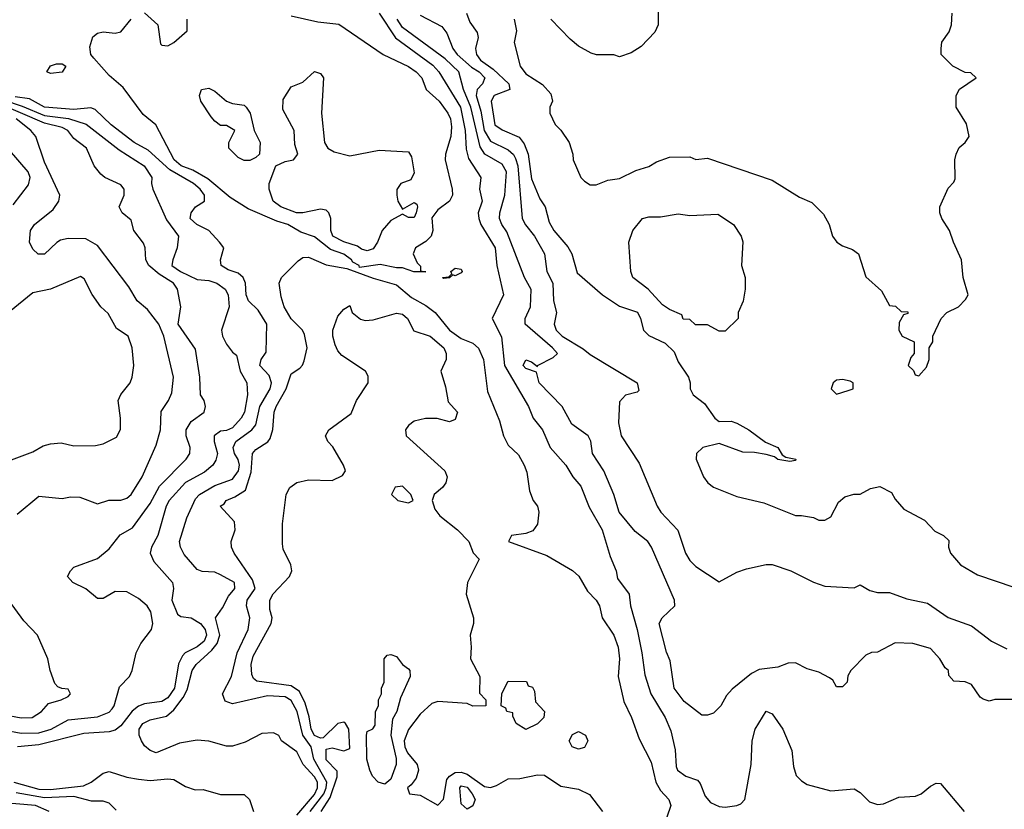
# Model space of a CAD drawing. Header units: inches. Extents: x 1793389 to 1900389, y 320802 to 470796.
# Tile 486 of 656: x 1863845 to 1867202, y 370917 to 373608. Entities that reach past the tile are written whole.
import ezdxf

# ---------------------------------------------------------------- set-up
doc = ezdxf.new("R2010")
doc.units = ezdxf.units.IN
doc.header["$MEASUREMENT"] = 0
doc.layers.add('B8367', color=7, linetype='Continuous')

msp = doc.modelspace()

# ---------------------------------------------------------------- linework, layer by layer
at = {"layer": 'B8367', "color": 2}
for points, elevation in [([(1866022, 373650), (1866022, 373590), (1866010, 373566), (1865963.6, 373516.4), (1865930, 373495.3), (1865890, 373482), (1865870, 373488), (1865811.6, 373488.4), (1865793.6, 373493.6), (1865750, 373518), (1865721.2, 373541.2), (1865655.3, 373610)], 218), ([(1864770, 373621), (1864860.9, 373600.9), (1864932.5, 373592.5), (1865084.7, 373490), (1865170, 373448), (1865196.3, 373430), (1865215.5, 373410), (1865230.5, 373370), (1865274.9, 373330), (1865304.9, 373290), (1865313.8, 373270), (1865317.1, 373242.9), (1865314.3, 373210), (1865296.5, 373150), (1865296, 373130), (1865319.5, 373030), (1865320.4, 373010), (1865310.3, 372989.7), (1865270, 372959.5), (1865250, 372933.2), (1865253, 372890), (1865247.7, 372870), (1865230, 372852.3), (1865194.8, 372830), (1865186.8, 372810), (1865199.8, 372779.8), (1865211.6, 372768.4), (1865211.6, 372751.6), (1865230, 372748.7), (1865189.1, 372749.1), (1865150, 372762), (1865130, 372762), (1865073.8, 372773.8), (1865004, 372764), (1865002, 372770), (1864981.2, 372781.2), (1864976, 372790), (1864950, 372809.4), (1864905, 372825), (1864850, 372868), (1864803.5, 372883.5), (1864759.5, 372910), (1864721.7, 372921.7), (1864623.7, 372963.7), (1864562.4, 373002.4), (1864486.1, 373066.2), (1864435.4, 373095.4), (1864395.1, 373110), (1864371.6, 373130), (1864309.4, 373249.4), (1864265.4, 373285.4), (1864197.2, 373377.2), (1864150, 373418), (1864097.5, 373477.5), (1864087.6, 373490), (1864083.9, 373516.1), (1864094.5, 373550), (1864110, 373562.4), (1864130, 373567), (1864170, 373562.6), (1864190, 373567), (1864225.2, 373610)], 198), ([(1864270, 373631), (1864316.3, 373590), (1864325.3, 373525.3), (1864330, 373520.7), (1864350, 373519.3), (1864370, 373530.5), (1864416, 373570), (1864416, 373610)], 198), ([(1865070, 373630.6), (1865126.2, 373546.2), (1865253.2, 373453.2), (1865273.4, 373430), (1865347.9, 373310), (1865363.6, 373230), (1865366.7, 373166.7), (1865374.7, 373134.7), (1865417.3, 373070), (1865412.7, 373030), (1865421.6, 372990), (1865408, 372950), (1865410.4, 372930), (1865417.1, 372910), (1865466, 372830), (1865472, 372770), (1865494, 372670), (1865456, 372590), (1865487.7, 372527.7), (1865498, 372430), (1865579.1, 372290), (1865595.5, 372250), (1865627.7, 372210), (1865654, 372150), (1865707.3, 372090), (1865730.8, 372050), (1865758.3, 372018.3), (1865786.9, 371946.9), (1865830.5, 371870), (1865858.4, 371778.4), (1865878.8, 371730), (1865883.5, 371703.5), (1865922.8, 371650), (1865927.7, 371610), (1865950.4, 371530), (1865966, 371450), (1865975.8, 371375.8), (1865997.1, 371310), (1866045.5, 371230), (1866064.4, 371184.4), (1866079.9, 371119.9), (1866082.6, 371062.6), (1866088, 371050), (1866116.3, 371030), (1866156.1, 371016.1), (1866165.1, 371005.1), (1866181.4, 370961.4), (1866200.2, 370940.2), (1866230, 370926.4), (1866250, 370924.4), (1866290, 370930.3), (1866303.8, 370936.2), (1866317, 370950), (1866338.9, 371070), (1866341.6, 371150), (1866352.7, 371190), (1866390, 371252), (1866410, 371242), (1866446.8, 371190), (1866477.6, 371117.6), (1866482.8, 371062.8), (1866492.4, 371032.4), (1866510, 371014), (1866530, 371002), (1866610, 370980.4), (1866690, 370987), (1866710, 370974.4), (1866742.7, 370942.7), (1866770, 370933.1), (1866790, 370935.6), (1866842, 370958), (1866898.6, 370961.4), (1866918, 370970), (1866950, 370996.3), (1866970, 371006), (1866984.7, 371004.7), (1867064.9, 370910)], 202), ([(1867230, 371291.3), (1867170, 371291.3), (1867150, 371286), (1867130, 371292), (1867119.6, 371299.6), (1867090, 371342), (1867068, 371352), (1867030, 371354), (1867012.7, 371372.7), (1867012, 371390), (1866999.6, 371399.6), (1866982, 371430), (1866950, 371464.7), (1866890, 371482), (1866830, 371484.7), (1866770, 371452), (1866748.9, 371451.1), (1866730, 371442), (1866678, 371390), (1866668.4, 371371.6), (1866666, 371350), (1866650, 371334), (1866630, 371334), (1866616.9, 371356.9), (1866605.4, 371365.4), (1866570, 371384.7), (1866530, 371396), (1866490, 371416), (1866465.2, 371414.8), (1866430, 371401), (1866366.3, 371393.7), (1866340.1, 371379.9), (1866273.6, 371326.4), (1866254.6, 371305.4), (1866235.3, 371270), (1866210, 371244.7), (1866190, 371238), (1866170, 371238), (1866110, 371284), (1866076.3, 371330), (1866063, 371423), (1866050, 371452), (1866025.5, 371550), (1866034.8, 371570), (1866078, 371610), (1866077.3, 371630), (1865998.8, 371810), (1865986, 371830), (1865943.8, 371863.8), (1865888.2, 371930), (1865870.4, 371990.4), (1865836.3, 372070), (1865797.6, 372130), (1865792, 372172), (1865782.8, 372190), (1865727.3, 372230), (1865694, 372290), (1865616.3, 372370), (1865606.4, 372406.4), (1865570, 372418.8), (1865562, 372430), (1865570, 372448.7), (1865590, 372442), (1865610, 372426), (1865610.8, 372429.2), (1865663.4, 372456.6), (1865678.8, 372470), (1865662, 372490), (1865568.2, 372570), (1865568, 372590), (1865586, 372630), (1865588.2, 372688.2), (1865565.5, 372730), (1865505.4, 372885.4), (1865488.5, 372910), (1865481.3, 372930), (1865482, 372950), (1865499.5, 373010), (1865504.6, 373090), (1865490, 373115.8), (1865430.2, 373150.2), (1865414.9, 373174.9), (1865383.5, 373310), (1865358.2, 373370), (1865342, 373430), (1865295.1, 373475), (1865150, 373582), (1865131.6, 373610)], 206), ([(1865210, 373623.8), (1865284.4, 373584.4), (1865301.7, 373561.7), (1865322, 373510), (1865336.5, 373490), (1865385.8, 373445.8), (1865411.6, 373430), (1865430.3, 373410), (1865422.4, 373390), (1865404.2, 373370), (1865401.6, 373350), (1865416.8, 373296.8), (1865428.1, 373230), (1865450, 373194.3), (1865510, 373164.2), (1865528.3, 373148.3), (1865535.1, 373135.1), (1865542.9, 373110), (1865558.4, 372930), (1865568.9, 372908.9), (1865600.5, 372870), (1865634.4, 372810), (1865641.6, 372750), (1865663.1, 372710), (1865664.4, 372650), (1865675.5, 372610), (1865667.3, 372570), (1865674, 372550), (1865694, 372530), (1865766.3, 372486.3), (1865790, 372466.7), (1865950.4, 372370), (1865955.5, 372344.5), (1865950, 372339), (1865910, 372328.7), (1865890, 372306), (1865886.4, 372233.6), (1865896, 372190), (1865956.4, 372096.4), (1866018.8, 371950), (1866031, 371930), (1866088.3, 371868.3), (1866114.8, 371790), (1866130, 371764.7), (1866150, 371744.7), (1866230, 371692), (1866290, 371724.7), (1866323.1, 371736.9), (1866390, 371751.3), (1866410, 371751.3), (1866474, 371730), (1866551.1, 371691.1), (1866590, 371678), (1866690, 371672), (1866710, 371682), (1866742.8, 371662.8), (1866770, 371656), (1866810, 371656), (1866870, 371634.8), (1866939.8, 371619.8), (1867010, 371570.8), (1867090, 371542.8), (1867158, 371490), (1867210, 371464)], 210), ([(1865367.7, 373630), (1865379.9, 373599.9), (1865404.9, 373564.9), (1865407.5, 373547.5), (1865399.3, 373510), (1865402.4, 373490), (1865415.8, 373470), (1865459.3, 373439.3), (1865512.4, 373390), (1865516.3, 373370), (1865462.8, 373350), (1865452.7, 373330), (1865464.4, 373250), (1865490, 373232.7), (1865548, 373208), (1865565.3, 373185.3), (1865578.3, 373150), (1865590, 373066), (1865618, 372998), (1865636.3, 372970), (1865650, 372918), (1865666, 372890), (1865713.7, 372833.7), (1865727.7, 372810), (1865745.1, 372745.1), (1865832, 372670), (1865890, 372631.3), (1865951.1, 372611.1), (1865962, 372590), (1865972, 372550), (1865990, 372532), (1866045.4, 372505.4), (1866076, 372476), (1866090, 372442), (1866124.7, 372390), (1866131.3, 372370), (1866131.3, 372350), (1866141, 372330), (1866179.9, 372299.9), (1866214.8, 372250), (1866230, 372239.1), (1866270, 372239.3), (1866290, 372232.7), (1866330.7, 372210), (1866387.7, 372167.7), (1866430, 372150.4), (1866444.7, 372124.7), (1866456.9, 372116.9), (1866491.3, 372110), (1866490, 372106), (1866470, 372102), (1866430, 372109.3), (1866418.6, 372118.6), (1866390, 372126), (1866350, 372133.2), (1866310, 372134), (1866230, 372164), (1866174, 372150), (1866152, 372130), (1866151.3, 372110), (1866176, 372050), (1866191, 372030), (1866210, 372014.8), (1866290, 371982.8), (1866382, 371962), (1866490, 371918), (1866510, 371918), (1866551.1, 371911.1), (1866570, 371902), (1866590, 371902), (1866610, 371914), (1866636.4, 371963.6), (1866658, 371982), (1866688.9, 371991.1), (1866710, 371991.3), (1866746, 372010), (1866776.9, 372016.9), (1866816.9, 371996.9), (1866830, 371974), (1866859.6, 371939.6), (1866930, 371902), (1866965.4, 371865.4), (1866994, 371850), (1867012.7, 371832.7), (1867012, 371810), (1867018, 371790), (1867052, 371750), (1867110, 371716), (1867233.7, 371673.7)], 214), ([(1865531.3, 373610), (1865538.8, 373570), (1865531, 373530), (1865550.7, 373450), (1865570, 373424), (1865627.7, 373387.7), (1865655.3, 373355.3), (1865662, 373330), (1865652, 373310), (1865652, 373290), (1865671.1, 373251.1), (1865690, 373232), (1865718, 373190), (1865731.3, 373150), (1865732, 373130), (1865758, 373070), (1865770, 373058), (1865790, 373044.7), (1865810, 373044.7), (1865850, 373061), (1865890, 373066.8), (1865945.6, 373094.4), (1865990, 373107.3), (1866015.9, 373124.1), (1866060.1, 373139.9), (1866130, 373141), (1866150, 373132), (1866190, 373136), (1866410, 373061), (1866503.5, 373003.5), (1866545.4, 372985.4), (1866585.4, 372945.4), (1866604.7, 372910), (1866616, 372870), (1866631, 372850), (1866650, 372837.3), (1866684.5, 372824.5), (1866704.7, 372810), (1866730, 372732), (1866783.6, 372683.6), (1866810, 372634), (1866831.3, 372631.3), (1866850, 372614), (1866872.7, 372612.7), (1866872.7, 372607.3), (1866858, 372602), (1866843.6, 372576.4), (1866842, 372550), (1866854, 372530), (1866894, 372510), (1866894, 372470), (1866883.6, 372456.4), (1866874, 372430), (1866892.7, 372412.7), (1866898, 372398), (1866910, 372394), (1866936.4, 372423.6), (1866946, 372450), (1866946, 372490), (1866958, 372510), (1866958, 372530), (1866986, 372590), (1867006, 372610), (1867046, 372630), (1867070, 372654), (1867078, 372670), (1867062, 372730), (1867055.3, 372790), (1867028, 372850), (1867015.3, 372890), (1866988.7, 372930), (1866982, 372950), (1866982, 372970), (1867010, 373034), (1867030, 373054), (1867034.6, 373065.4), (1867033.2, 373130), (1867037.2, 373150), (1867047.3, 373172.7), (1867068.7, 373190), (1867082, 373210), (1867072.9, 373252.9), (1867038, 373310), (1867038, 373350), (1867048.9, 373371.1), (1867106, 373410), (1867087.3, 373427.3), (1867068.4, 373428.4), (1867026, 373450), (1866986, 373490), (1866986, 373510), (1866988.4, 373531.6), (1867013.6, 373566.4), (1867022, 373590), (1867024, 373630)], 218), ([(1864790, 370897), (1864850, 370968), (1864859.8, 370990), (1864859.8, 371010), (1864850, 371027.6), (1864811.1, 371070), (1864790, 371113.2), (1864738, 371150), (1864728.4, 371168.4), (1864710, 371178), (1864670, 371175.3), (1864613.7, 371146.3), (1864570, 371132.7), (1864550, 371132.3), (1864490, 371149.6), (1864450, 371152.7), (1864390, 371142), (1864310, 371109.6), (1864290, 371117.2), (1864270, 371133.2), (1864260.7, 371150), (1864251.8, 371170), (1864251.8, 371190), (1864264.5, 371210), (1864290, 371221.6), (1864345.9, 371234.1), (1864370, 371255.8), (1864402.2, 371297.8), (1864415.9, 371324.1), (1864432.8, 371390), (1864446.6, 371410), (1864500.3, 371459.7), (1864517.7, 371482.3), (1864527.3, 371510), (1864512.7, 371570), (1864536.6, 371603.4), (1864556.4, 371643.6), (1864578.4, 371670), (1864577, 371690), (1864530, 371716.2), (1864510, 371725.1), (1864467, 371727), (1864450, 371734), (1864405.4, 371785.4), (1864393.2, 371810), (1864389.5, 371830), (1864415.1, 371910), (1864444.4, 371975.6), (1864458, 371990), (1864510, 372020.3), (1864570, 372042.3), (1864590.8, 372070), (1864594, 372090), (1864590, 372109), (1864577.7, 372130), (1864572.8, 372150), (1864581.6, 372170), (1864636.2, 372210), (1864650, 372227.7), (1864664.2, 372290), (1864698.5, 372350), (1864703.1, 372370), (1864695.3, 372395.3), (1864663.6, 372430), (1864667.8, 372450), (1864685.4, 372474.6), (1864687.8, 372570), (1864658, 372618), (1864625.6, 372650), (1864616.9, 372670), (1864615.1, 372710), (1864607.3, 372730), (1864590, 372744.2), (1864555.2, 372755.2), (1864532.3, 372770), (1864529.6, 372790), (1864540.9, 372830), (1864526.6, 372850), (1864490, 372889.6), (1864449, 372910), (1864426, 372930), (1864429.2, 372950), (1864444, 372970), (1864475.3, 372990), (1864475.1, 373010), (1864460.7, 373030), (1864438, 373050), (1864356.6, 373096.7), (1864283.3, 373163.3), (1864235.1, 373190), (1864157, 373250), (1864102, 373302), (1864087.9, 373307.9), (1864030, 373302.4), (1863930, 373309.8), (1863878.2, 373338.2), (1863830, 373344.9)], 202), ([(1863790, 371187.8), (1863850, 371176.2), (1863910, 371178.2), (1863952.3, 371190), (1864010, 371222), (1864110, 371232), (1864150, 371248.5), (1864160.1, 371259.9), (1864167, 371270), (1864185.1, 371334.9), (1864219, 371370), (1864229, 371390), (1864242, 371450), (1864258, 371482), (1864294, 371530), (1864299, 371550), (1864292.3, 371590), (1864279.3, 371610), (1864250, 371635.1), (1864210, 371658), (1864170, 371659), (1864130, 371635.3), (1864110, 371635.3), (1864070, 371668), (1864026, 371690), (1864008, 371710), (1864018, 371730), (1864030, 371742), (1864110, 371772), (1864150, 371804.7), (1864187.6, 371852.4), (1864230, 371876), (1864290, 371959.1), (1864321.8, 372018.2), (1864412.7, 372110), (1864425.2, 372130), (1864426, 372150), (1864412.7, 372190), (1864412.3, 372210), (1864430, 372238.8), (1864474, 372270), (1864479, 372290), (1864474, 372310), (1864460.9, 372330), (1864459.6, 372390), (1864444.9, 372484.9), (1864385.1, 372570), (1864394, 372630), (1864382.9, 372690), (1864369.6, 372710), (1864320.7, 372740.7), (1864284.7, 372770), (1864274.8, 372790), (1864272.4, 372830), (1864266.6, 372846.6), (1864234.5, 372890), (1864224.5, 372924.5), (1864194, 372950), (1864184, 372970), (1864200.9, 373010), (1864200.9, 373030), (1864190, 373045.2), (1864135.3, 373070), (1864121.2, 373081.2), (1864099, 373110), (1864073.2, 373170), (1864030, 373202.7), (1864009.4, 373230), (1863990, 373240.5), (1863930, 373255.4), (1863765.3, 373325.3)], 210), ([(1863790, 373334.9), (1863853.8, 373313.8), (1863930, 373281.4), (1864011.1, 373271.1), (1864071.6, 373251.6), (1864184.5, 373164.5), (1864269.3, 373110), (1864295.3, 373070), (1864294, 373050), (1864299.3, 373030), (1864345.7, 372925.7), (1864386, 372870), (1864382.4, 372830), (1864366.6, 372790), (1864363.7, 372770), (1864393.2, 372750), (1864450, 372722.9), (1864490, 372719.6), (1864517.2, 372710), (1864545.2, 372690), (1864556.2, 372670), (1864559.5, 372630), (1864532.7, 372550), (1864536, 372530), (1864550, 372502), (1864570, 372475.3), (1864584.7, 372464.7), (1864597, 372410), (1864619, 372370), (1864622, 372330), (1864611.1, 372270), (1864599.6, 372250), (1864570, 372217.6), (1864550, 372207.8), (1864530, 372205.3), (1864507.6, 372190), (1864508, 372170), (1864518.9, 372130), (1864513.4, 372106.6), (1864502.9, 372090), (1864474.5, 372065.5), (1864410, 372030.3), (1864355.1, 371970), (1864344, 371950), (1864315.6, 371850), (1864294.5, 371810), (1864289.5, 371790), (1864302, 371762), (1864366, 371690), (1864369.3, 371670), (1864363.7, 371630), (1864382.6, 371582.6), (1864394, 371574), (1864430, 371569.7), (1864461.1, 371550), (1864477.2, 371530), (1864482, 371510), (1864473.5, 371490), (1864450, 371470.3), (1864409.7, 371450.4), (1864399.6, 371440.4), (1864386.7, 371413.3), (1864373.3, 371330), (1864350, 371296.5), (1864330, 371284), (1864270, 371276.9), (1864250, 371268.8), (1864228.9, 371251.1), (1864190, 371202), (1864170, 371186.8), (1864150, 371180.5), (1864064.1, 371175.9), (1863910, 371137.3), (1863838, 371130)], 206), ([(1863836.6, 371923.4), (1863910, 371984.7), (1863990, 371976), (1864018, 371982), (1864050, 371981), (1864110, 371958), (1864149.3, 371970.7), (1864190, 371970.7), (1864210, 371977.3), (1864225.2, 371990), (1864262, 372050), (1864310, 372158), (1864325.6, 372210), (1864327.6, 372272.4), (1864352.3, 372310), (1864363.3, 372336.7), (1864369.5, 372390), (1864336.2, 372530), (1864318.9, 372570), (1864280.8, 372620.8), (1864245.1, 372650), (1864217.6, 372697.6), (1864110, 372839), (1864070, 372861.2), (1864010, 372862), (1863983.6, 372856.4), (1863971.1, 372848.9), (1863930, 372808.7), (1863908.4, 372808.4), (1863890, 372826), (1863878, 372850), (1863882, 372890), (1863895.3, 372910), (1863959.3, 372960.7), (1863978, 372990), (1863982, 373010), (1863930, 373122), (1863899.5, 373210), (1863882.9, 373230), (1863832.6, 373270)], 214), ([(1863823.3, 372976.7), (1863874.9, 373045.1), (1863880.5, 373070), (1863874.3, 373090), (1863810, 373163.7)], 218), ([(1864835.2, 370910), (1864881.5, 370970), (1864889.9, 370990), (1864891.9, 371010), (1864847.4, 371087.4), (1864838.5, 371130), (1864810.7, 371170), (1864790.5, 371250.5), (1864770, 371287.3), (1864750, 371300.4), (1864690, 371304), (1864570, 371276.2), (1864545.1, 371285.1), (1864536, 371310), (1864566.6, 371370), (1864586, 371450), (1864624.2, 371530), (1864629.6, 371569.6), (1864618, 371610), (1864620.9, 371630), (1864647.3, 371670), (1864638.8, 371698.8), (1864576, 371790), (1864567, 371810), (1864566, 371830), (1864579.3, 371870), (1864577, 371897), (1864529, 371950), (1864542, 371958), (1864548.7, 371970), (1864578.6, 371981.4), (1864614.8, 372005.2), (1864634.3, 372065.7), (1864638.4, 372130), (1864650, 372143), (1864691.1, 372168.9), (1864698.8, 372181.2), (1864708.3, 372211.7), (1864713, 372270), (1864718.9, 372290), (1864753.6, 372350), (1864770, 372401), (1864799.5, 372420.5), (1864809.4, 372430.6), (1864814.8, 372445.2), (1864825.2, 372490), (1864815.5, 372535.5), (1864808.7, 372550), (1864770, 372589), (1864747, 372630), (1864736.5, 372663.5), (1864729.4, 372710), (1864737.2, 372730), (1864794, 372786), (1864810, 372797.1), (1864830, 372798.7), (1864890, 372773), (1864959.9, 372759.9), (1865050, 372726.8), (1865130, 372704.7), (1865181.1, 372661.1), (1865230, 372634), (1865261, 372610), (1865310.7, 372550), (1865350, 372521.6), (1865390, 372505.5), (1865408.7, 372488.7), (1865426.4, 372450), (1865440.4, 372340.4), (1865481.1, 372241.1), (1865494, 372190), (1865510, 372158), (1865545.2, 372125.2), (1865564.9, 372090), (1865574.4, 372065.6), (1865582.5, 372002.5), (1865596, 371970), (1865610.8, 371950), (1865614.8, 371930), (1865610.8, 371889.2), (1865594, 371866), (1865570, 371857.2), (1865522, 371850), (1865511.3, 371830), (1865641.6, 371781.6), (1865730, 371730.5), (1865751.5, 371711.6), (1865781, 371661), (1865810.4, 371630), (1865821.6, 371610), (1865830.7, 371570), (1865870, 371511), (1865884.9, 371470), (1865890.4, 371429.6), (1865885.5, 371370), (1865904.1, 371284.1), (1865930.7, 371230), (1865956.8, 371156.8), (1865998, 371078), (1866013.4, 371010), (1866030, 370981), (1866058, 370950), (1866064.7, 370930), (1866051, 370890)], 198), ([(1863790, 372097.3), (1863890, 372134.8), (1863924.8, 372155.2), (1863950, 372162.8), (1863986.4, 372166.4), (1864030, 372156), (1864103.1, 372156.9), (1864130, 372162), (1864174.6, 372185.4), (1864188.9, 372211.1), (1864189, 372250), (1864181.2, 372310), (1864189.4, 372330.6), (1864221.2, 372370), (1864229, 372390), (1864234, 372430), (1864229, 372490), (1864215.3, 372530), (1864175.1, 372555.1), (1864147, 372607), (1864121.2, 372630), (1864091.9, 372671.9), (1864065.2, 372725.2), (1864052.3, 372732.3), (1863950.4, 372689.6), (1863890, 372677.6), (1863810, 372612.7)], 218), ([(1864873, 370910), (1864903.3, 370956.7), (1864927.8, 371027.8), (1864926.8, 371046.8), (1864890, 371086), (1864890, 371122), (1864910, 371126), (1864950, 371116), (1864970, 371124.7), (1864967, 371190), (1864956, 371210), (1864950, 371214.5), (1864930, 371209.2), (1864879.3, 371160.7), (1864870, 371159.5), (1864850, 371168.5), (1864838.2, 371190), (1864832.3, 371232.3), (1864818.3, 371278.3), (1864798.5, 371318.5), (1864770, 371337.6), (1864653.3, 371353.3), (1864642.6, 371362.6), (1864636.6, 371376.6), (1864634.3, 371410), (1864640.6, 371439.4), (1864702.4, 371550), (1864706, 371570), (1864698, 371598), (1864698, 371630), (1864709.2, 371650.8), (1864765.1, 371710), (1864772.7, 371730), (1864769.3, 371750), (1864743.6, 371803.6), (1864741.2, 371821.2), (1864740.5, 371890), (1864754, 371990), (1864766.5, 372013.5), (1864790, 372030.5), (1864830, 372039.5), (1864910, 372038), (1864945.2, 372054.8), (1864955.3, 372070), (1864949, 372090), (1864912.5, 372152.5), (1864895.3, 372170), (1864888, 372190), (1864899, 372210), (1864974.5, 372265.5), (1864992.7, 372310), (1865032.7, 372370), (1865032.7, 372392.7), (1865024, 372410), (1864943.6, 372463.6), (1864930, 372479), (1864920.5, 372500.5), (1864912, 372530), (1864912.3, 372550), (1864930, 372598), (1864950, 372622), (1864970, 372634), (1864978.8, 372610), (1865007.1, 372587.1), (1865022.6, 372582.6), (1865050, 372584.9), (1865130, 372607.8), (1865150, 372604), (1865167.2, 372590), (1865188.2, 372548.2), (1865244, 372530), (1865290.5, 372490), (1865299.1, 372470), (1865298.8, 372450), (1865280.7, 372410), (1865297.2, 372357.2), (1865305.5, 372305.5), (1865338, 372270), (1865330, 372246), (1865310, 372238), (1865268.4, 372248.4), (1865228.7, 372248.7), (1865190, 372239.3), (1865170, 372225.2), (1865160.5, 372210), (1865163, 372190), (1865294, 372070), (1865302, 372050), (1865298, 372030), (1865286.4, 372013.6), (1865258, 371990), (1865251, 371970), (1865259.8, 371939.8), (1865277.1, 371917.1), (1865337.3, 371870), (1865376, 371830), (1865391.1, 371791.1), (1865412, 371770), (1865371.3, 371690), (1865366.8, 371650), (1865392, 371570), (1865392, 371550), (1865381, 371510), (1865384.7, 371470), (1865382, 371430), (1865414, 371370), (1865412.7, 371312.7), (1865434, 371290), (1865434, 371270), (1865390, 371268.7), (1865370, 371278), (1865270, 371284), (1865250, 371277.2), (1865210, 371240.9), (1865170, 371189.4), (1865155.8, 371150), (1865157.6, 371130), (1865166.7, 371110), (1865200.3, 371070), (1865204.4, 371050), (1865196.4, 371023.6), (1865179.8, 371000.2), (1865166.8, 370990), (1865174, 370970), (1865210, 370964.7), (1865270, 370931.3), (1865290, 370951.3), (1865301.6, 371018.4), (1865309.8, 371030.2), (1865330, 371042.8), (1865350, 371043.2), (1865370, 371036.9), (1865430, 370994.7), (1865450, 370991.4), (1865470, 370997.8), (1865510, 371021.3), (1865550, 371022), (1865610, 371034), (1865633.7, 371033.7), (1865690, 370996), (1865750, 370986), (1865787.1, 370967.1), (1865832, 370910)], 194), ([(1863790, 371240.3), (1863850, 371228.4), (1863888, 371230), (1863919, 371250), (1863942.7, 371277.3), (1863986, 371290), (1864010, 371302), (1864018, 371310), (1864010, 371326), (1863988.4, 371328.4), (1863974.6, 371334.6), (1863965.2, 371345.2), (1863949.3, 371390), (1863941.2, 371430), (1863905.2, 371510), (1863859.3, 371559.3), (1863762, 371690)], 214), ([(1863825.1, 371010), (1863910, 370985.9), (1863950, 370984.9), (1864062.5, 370997.5), (1864088.4, 371010), (1864130, 371040.7), (1864150, 371046), (1864210, 371026), (1864250, 371019.3), (1864290, 371015.1), (1864350, 371021.2), (1864370, 371019), (1864410, 370995.3), (1864443.1, 370983.1), (1864470, 370984), (1864530, 370968), (1864610, 370968), (1864628, 370950), (1864642, 370910)], 206), ([(1864174.1, 370914.1), (1864150, 370937.6), (1864130, 370945.1), (1864090, 370944.5), (1864030, 370961.2), (1863930, 370956.5), (1863833, 370973)], 210), ([(1863945.2, 370910), (1863899, 370930), (1863750, 370942.6)], 214)]:
    msp.add_lwpolyline(points, dxfattribs=dict(at, elevation=elevation))
for points, elevation in [([(1863950, 373425.2), (1863938, 373430), (1863950, 373451), (1863970, 373458), (1863990, 373458), (1864002, 373450), (1863990, 373429.2)], 198), ([(1864970, 373144), (1865070, 373163), (1865170, 373158), (1865181, 373141), (1865190, 373086), (1865178, 373062), (1865144.7, 373050), (1865130.9, 373029.1), (1865130.7, 373010), (1865134, 372990), (1865150, 372962), (1865190, 372984.7), (1865198.8, 372978.8), (1865201, 372970), (1865197.1, 372950), (1865190, 372934), (1865170, 372934), (1865150, 372945.2), (1865110, 372923.7), (1865080.7, 372890), (1865064.9, 372850), (1865050, 372827.6), (1865030, 372820.5), (1865010, 372826.3), (1864996.3, 372836.3), (1864950, 372851.3), (1864912, 372870), (1864905.6, 372890), (1864906, 372930), (1864899, 372950), (1864890, 372959), (1864870, 372962.7), (1864810, 372949.6), (1864788.7, 372950), (1864735.3, 372970), (1864708.7, 372990), (1864695.3, 373030), (1864695.3, 373050), (1864718, 373110), (1864750, 373124.7), (1864778, 373130), (1864793.2, 373150), (1864782.9, 373182.9), (1864780.7, 373230), (1864742.3, 373302.3), (1864743.7, 373336.3), (1864770, 373379.1), (1864810, 373394.8), (1864850, 373431.3), (1864870, 373424.7), (1864881, 373410), (1864874.4, 373290), (1864884, 373190), (1864896, 373170), (1864917.5, 373157.5)], 194), ([(1864610, 373128), (1864590, 373138), (1864558, 373170), (1864558, 373190), (1864578, 373230), (1864550, 373248), (1864530, 373248), (1864510, 373262), (1864497.5, 373277.5), (1864462.7, 373330), (1864458, 373350), (1864465.2, 373370), (1864490, 373374.9), (1864510, 373364.9), (1864550, 373330.4), (1864570, 373322.4), (1864610, 373316.3), (1864617.3, 373310), (1864630.6, 373290), (1864644.7, 373230), (1864664.7, 373190), (1864662, 373150), (1864650, 373138), (1864630, 373128)], 194), ([(1866130, 372941), (1866225.4, 372945.4), (1866278, 372910), (1866304.7, 372870), (1866310.9, 372850.9), (1866306, 372770), (1866318, 372730), (1866318, 372690), (1866311.6, 372648.4), (1866294, 372610), (1866294, 372590), (1866250, 372546), (1866230, 372546), (1866190, 372568), (1866148.4, 372568.4), (1866130, 372586), (1866107.3, 372587.3), (1866102, 372602), (1866060.4, 372620.4), (1866036.4, 372636.4), (1865988, 372690), (1865935.3, 372730), (1865929, 372750), (1865922, 372850), (1865935.3, 372890), (1865968.7, 372930), (1865990, 372936), (1866030, 372936), (1866090, 372946)], 214), ([(1865330, 372735.3), (1865322, 372738), (1865310, 372728), (1865290, 372726), (1865286, 372730), (1865308, 372732), (1865318, 372742), (1865315.3, 372750), (1865330, 372761), (1865350, 372758), (1865354, 372750), (1865350, 372745.2)], 198), ([(1866650, 372382), (1866630, 372379), (1866618, 372370), (1866612, 372350), (1866630, 372332), (1866670, 372344.7), (1866686, 372350), (1866686, 372370), (1866676.4, 372376.4)], 218), ([(1865150, 372018), (1865125.4, 372014.6), (1865112, 371990), (1865134, 371970), (1865170, 371962), (1865186, 371970), (1865178, 371990)], 194), ([(1865090, 371003.1), (1865066.6, 371010), (1865047.3, 371030), (1865038.4, 371050), (1865028.3, 371088.3), (1865027.3, 371170), (1865030, 371182), (1865048.4, 371191.6), (1865056.4, 371203.6), (1865058, 371250), (1865068, 371270), (1865068, 371290), (1865078, 371310), (1865078, 371330), (1865088, 371350), (1865088, 371430), (1865098, 371442), (1865110, 371444.7), (1865130, 371438), (1865150.5, 371410.5), (1865170, 371396), (1865174.8, 371390), (1865176, 371370), (1865142.8, 371297.2), (1865130.6, 371250), (1865116.3, 371223.7), (1865110.3, 371169.6), (1865128.7, 371090), (1865128.5, 371070), (1865110, 371019.3)], 190), ([(1865570, 371189), (1865538, 371210), (1865526, 371234), (1865526, 371246), (1865506, 371250), (1865502, 371262), (1865486, 371270), (1865488.4, 371311.6), (1865510, 371354), (1865572.7, 371352.7), (1865578, 371338), (1865592.7, 371332.7), (1865599.6, 371319.6), (1865603.6, 371283.6), (1865634, 371250), (1865632, 371230), (1865610, 371208)], 194), ([(1865750, 371122), (1865728, 371130), (1865718, 371150), (1865730, 371172), (1865750, 371182), (1865774, 371170), (1865782, 371150), (1865770, 371128)], 194), ([(1865370, 370917.2), (1865350, 370935.3), (1865345.4, 370990), (1865350, 370997.1), (1865370, 370992.9), (1865388, 370970), (1865398, 370950), (1865390, 370929.2)], 190)]:
    msp.add_lwpolyline(points, close=True, dxfattribs=dict(at, elevation=elevation))

doc.saveas('drawing.dxf')
